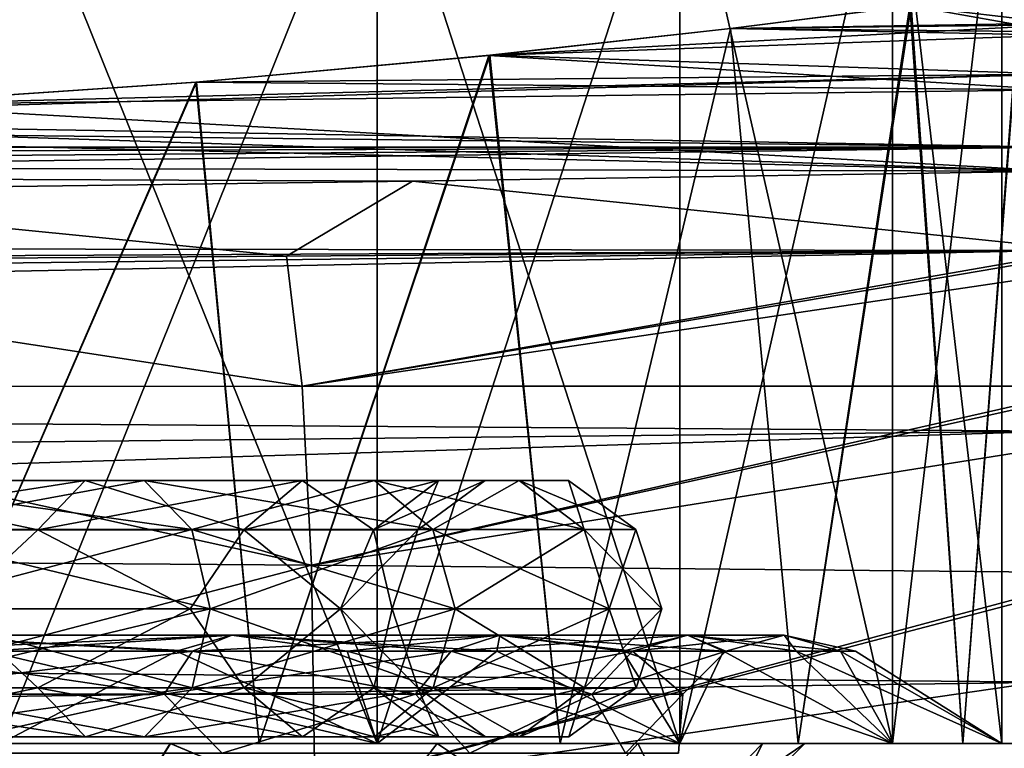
# Model space of a CAD drawing. Header units: metres. Extents: x -90 to 90, y -173 to 74.
# Tile 501 of 564: x 65.34 to 71.18, y 9.47 to 13.8. Entities that reach past the tile are written whole.
import ezdxf

# ---------------------------------------------------------------- set-up
doc = ezdxf.new("R2010")
doc.units = ezdxf.units.M
doc.layers.add('solid_509418_01', color=7, linetype='CONTINUOUS')

msp = doc.modelspace()

# ---------------------------------------------------------------- linework, layer by layer
at = {"layer": 'solid_509418_01'}
for points in [[(65.228134, 9.5, -9.96138), (65.228134, 15.053997, -9.96138), (67.460129, 15.053997, -8.420746)], [(67.460129, 9.5, -8.420746), (65.228134, 9.5, -9.96138), (67.460129, 15.053997, -8.420746)], [(67.460129, 9.5, 8.420746), (67.460129, 15.053997, 8.420746), (65.228134, 15.053997, 9.96138)], [(65.228134, 9.5, 9.96138), (67.460129, 9.5, 8.420746), (65.228134, 15.053997, 9.96138)], [(67.460129, 9.5, -8.420746), (67.460129, 15.053997, -8.420746), (69.258568, 15.053997, -6.390728)], [(69.258568, 9.5, -6.390728), (67.460129, 9.5, -8.420746), (69.258568, 15.053997, -6.390728)], [(69.258568, 9.5, 6.390728), (69.258568, 15.053997, 6.390728), (67.460129, 15.053997, 8.420746)], [(67.460129, 9.5, 8.420746), (69.258568, 9.5, 6.390728), (67.460129, 15.053997, 8.420746)], [(69.258568, 9.5, -6.390728), (69.258568, 15.053997, -6.390728), (70.518936, 15.053997, -3.989305)], [(70.518936, 9.5, -3.989305), (69.258568, 9.5, -6.390728), (70.518936, 15.053997, -3.989305)], [(70.518936, 9.5, 3.989305), (70.518936, 15.053997, 3.989305), (69.258568, 15.053997, 6.390728)], [(69.258568, 9.5, 6.390728), (70.518936, 9.5, 3.989305), (69.258568, 15.053997, 6.390728)], [(70.518936, 9.5, -3.989305), (70.518936, 15.053997, -3.989305), (71.167976, 15.053997, -1.356038)], [(71.167976, 9.5, -1.356038), (70.518936, 9.5, -3.989305), (71.167976, 15.053997, -1.356038)], [(71.167976, 9.5, 1.356038), (71.167976, 15.053997, 1.356038), (70.518936, 15.053997, 3.989305)], [(70.518936, 9.5, 3.989305), (71.167976, 9.5, 1.356038), (70.518936, 15.053997, 3.989305)], [(71.167976, 9.5, -1.356038), (71.167976, 15.053997, -1.356038), (71.167976, 15.053997, 1.356038)], [(71.167976, 9.5, 1.356038), (71.167976, 9.5, -1.356038), (71.167976, 15.053997, 1.356038)], [(71.5, 13.776727, 5.972762), (71.278397, 13.968445, 2.246738), (70.622322, 13.878556, 4.406392)], [(70.936874, 9.5, 3.552508), (70.622322, 13.878556, 4.406392), (71.278397, 13.968445, 2.246738)], [(70.936874, 9.5, -3.552508), (71.280769, 13.96878, -2.234778), (70.62986, 13.879559, -4.388179)], [(70.936874, 9.5, -3.552508), (71.436371, 9.5, -1.201648), (71.280769, 13.96878, -2.234778)], [(71.436371, 9.5, 1.201648), (70.936874, 9.5, 3.552508), (71.278397, 13.968445, 2.246738)], [(70.62986, 13.879559, -4.388179), (71.5, 13.93114, -3.31856), (71.5, 13.724487, -6.633717)], [(69.558434, 13.744051, -6.394243), (70.62986, 13.879559, -4.388179), (71.5, 13.724487, -6.633717)], [(69.959633, 9.5, -5.748336), (70.62986, 13.879559, -4.388179), (69.558434, 13.744051, -6.394243)], [(71.5, 13.776727, 5.972762), (70.622322, 13.878556, 4.406392), (69.558678, 13.744081, 6.393878)], [(69.959633, 9.5, 5.748336), (69.558678, 13.744081, 6.393878), (70.622322, 13.878556, 4.406392)], [(69.959633, 9.5, -5.748336), (70.936874, 9.5, -3.552508), (70.62986, 13.879559, -4.388179)], [(70.936874, 9.5, 3.552508), (69.959633, 9.5, 5.748336), (70.622322, 13.878556, 4.406392)], [(68.124504, 13.584908, -8.138944), (69.558434, 13.744051, -6.394243), (71.5, 13.70417, -6.87352)], [(68.54718, 9.5, -7.69325), (69.558434, 13.744051, -6.394243), (68.124504, 13.584908, -8.138944)], [(71.5, 13.766075, 6.113373), (69.558678, 13.744081, 6.393878), (68.12925, 13.585392, 8.134209)], [(71.5, 13.472642, 9.170557), (71.5, 13.766075, 6.113373), (68.12925, 13.585392, 8.134209)], [(68.54718, 9.5, 7.69325), (68.12925, 13.585392, 8.134209), (69.558678, 13.744081, 6.393878)], [(69.959633, 9.5, 5.748336), (68.54718, 9.5, 7.69325), (69.558678, 13.744081, 6.393878)], [(68.54718, 9.5, -7.69325), (69.959633, 9.5, -5.748336), (69.558434, 13.744051, -6.394243)], [(69.558434, 13.744051, -6.394243), (71.5, 13.724487, -6.633717), (71.5, 13.70417, -6.87352)], [(71.5, 13.766075, 6.113373), (71.5, 13.776727, 5.972762), (69.558678, 13.744081, 6.393878)], [(68.124504, 13.584908, -8.138944), (71.5, 13.70417, -6.87352), (71.5, 13.3797, -9.943002)], [(66.383835, 13.426087, -9.565388), (68.124504, 13.584908, -8.138944), (71.5, 13.3797, -9.943002)], [(66.761055, 9.5, -9.302245), (68.124504, 13.584908, -8.138944), (66.383835, 13.426087, -9.565388)], [(71.5, 13.472642, 9.170557), (68.12925, 13.585392, 8.134209), (66.388145, 13.426435, 9.562509)], [(66.761055, 9.5, 9.302245), (66.388145, 13.426435, 9.562509), (68.12925, 13.585392, 8.134209)], [(68.54718, 9.5, 7.69325), (66.761055, 9.5, 9.302245), (68.12925, 13.585392, 8.134209)], [(66.761055, 9.5, -9.302245), (68.54718, 9.5, -7.69325), (68.124504, 13.584908, -8.138944)], [(71.5, 13.472642, 9.170557), (64.400879, 13.291347, 10.624608), (62.242126, 13.200866, 11.279311)], [(71.5, 13.040526, 12.352942), (71.5, 13.472642, 9.170557), (62.242126, 13.200866, 11.279311)], [(71.5, 13.472642, 9.170557), (66.388145, 13.426435, 9.562509), (64.400879, 13.291347, 10.624608)], [(64.397156, 13.291141, -10.626148), (66.383835, 13.426087, -9.565388), (71.5, 13.3797, -9.943002)], [(64.679092, 9.5, -10.504893), (66.383835, 13.426087, -9.565388), (64.397156, 13.291141, -10.626148)], [(64.679092, 9.5, 10.504893), (64.400879, 13.291347, 10.624608), (66.388145, 13.426435, 9.562509)], [(66.761055, 9.5, 9.302245), (64.679092, 9.5, 10.504893), (66.388145, 13.426435, 9.562509)], [(64.679092, 9.5, -10.504893), (66.761055, 9.5, -9.302245), (66.383835, 13.426087, -9.565388)], [(64.397156, 13.291141, -10.626148), (71.5, 13.3797, -9.943002), (71.5, 12.898079, -13.232278)], [(62.239159, 13.200782, -11.279902), (64.397156, 13.291141, -10.626148), (71.5, 12.898079, -13.232278)], [(28.332397, 13.040526, 12.352942), (71.5, 13.040526, 12.352942), (60, 13.169123, 11.5)], [(71.5, 12.898079, -13.232278), (28.372757, 13.006383, -12.569467), (60, 13.169123, -11.5)], [(71.5, 13.040526, 12.352942), (62.242126, 13.200866, 11.279311), (60, 13.169123, 11.5)], [(62.239159, 13.200782, -11.279902), (71.5, 12.898079, -13.232278), (60, 13.169123, -11.5)], [(28.696659, 12.895651, 13.116816), (71.5, 13.040526, 12.352942), (28.332397, 13.040526, 12.352942)], [(28.696659, 12.895651, 13.116816), (29.143702, 12.708432, 13.846309), (71.5, 13.040526, 12.352942)], [(29.143702, 12.708432, 13.846309), (29.666065, 12.483955, 14.539941), (71.5, 13.040526, 12.352942)], [(71.5, 12.426649, 14.696774), (71.5, 13.040526, 12.352942), (29.666065, 12.483955, 14.539941)], [(67.6716, 12.837234, -13.590087), (63.068329, 12.775712, -13.942282), (28.372757, 13.006383, -12.569467)], [(71.5, 12.898079, -13.232278), (67.6716, 12.837234, -13.590087), (28.372757, 13.006383, -12.569467)], [(71.648315, 12.428696, -15.057691), (67.6716, 12.837234, -13.590087), (71.5, 12.898079, -13.232278)], [(66.92363, 12.392903, -15.332875), (63.068329, 12.775712, -13.942282), (67.6716, 12.837234, -13.590087)], [(66.92363, 12.392903, -15.332875), (67.6716, 12.837234, -13.590087), (71.648315, 12.428696, -15.057691)], [(66.92363, 12.392903, -15.332875), (62.197346, 12.361452, -15.557413), (63.068329, 12.775712, -13.942282)], [(71.5, 12.426649, 14.696774), (29.666065, 12.483955, 14.539941), (30.238186, 12.226862, 15.197349)], [(71.5, 12.426649, 14.696774), (30.238186, 12.226862, 15.197349), (30.840912, 11.941573, 15.818295)], [(71.5, 12.426649, 14.696774), (30.840912, 11.941573, 15.818295), (31.463343, 11.631986, 16.403299)], [(71.5, 11.353176, 16.871574), (71.5, 12.426649, 14.696774), (31.463343, 11.631986, 16.403299)], [(67.014969, 11.620643, -17.049082), (62.197346, 12.361452, -15.557413), (66.92363, 12.392903, -15.332875)], [(67.014969, 11.620643, -17.049082), (66.92363, 12.392903, -15.332875), (71.648315, 12.428696, -15.057691)], [(67.014969, 11.620643, -17.049082), (71.648315, 12.428696, -15.057691), (71.652351, 12.409105, -15.113127)], [(67.014969, 11.620643, -17.049082), (71.652351, 12.409105, -15.113127), (71.670944, 12.312451, -15.373932)], [(67.014969, 11.620643, -17.049082), (62.268135, 11.617388, -17.219872), (62.197346, 12.361452, -15.557413)], [(67.014969, 11.620643, -17.049082), (71.670944, 12.312451, -15.373932), (71.762421, 11.621252, -16.839811)], [(71.5, 11.353176, 16.871574), (31.463343, 11.631986, 16.403299), (32.718678, 10.949238, 17.474874)], [(67.07151, 10.557739, -18.603796), (62.268135, 11.617388, -17.219872), (67.014969, 11.620643, -17.049082)], [(67.07151, 10.557739, -18.603796), (62.31218, 10.591536, -18.725889), (62.268135, 11.617388, -17.219872)], [(67.07151, 10.557739, -18.603796), (67.014969, 11.620643, -17.049082), (71.762421, 11.621252, -16.839811)], [(67.07151, 10.557739, -18.603796), (71.762421, 11.621252, -16.839811), (71.764786, 11.596416, -16.883598)], [(67.07151, 10.557739, -18.603796), (71.764786, 11.596416, -16.883598), (71.788918, 11.309551, -17.358725)], [(71.5, 11.353176, 16.871574), (32.718678, 10.949238, 17.474874), (33.952591, 10.186291, 18.435163)], [(71.5, 9.864332, 18.78611), (71.5, 11.353176, 16.871574), (33.952591, 10.186291, 18.435163)], [(67.07151, 10.557739, -18.603796), (71.788918, 11.309551, -17.358725), (71.832619, 10.51236, -18.454235)], [(64.050919, 11.060534, -7.016391), (63.850952, 10.769008, -6.670042), (65.446068, 10.769008, -5.446066)], [(65.728859, 11.060534, 5.728859), (65.446068, 10.769008, 5.446066), (63.850952, 10.769008, 6.670042)], [(64.050919, 11.060534, 7.016391), (65.728859, 11.060534, 5.728859), (63.850952, 10.769008, 6.670042)], [(64.29837, 11.061001, -7.444991), (64.050919, 11.060534, -7.016391), (65.728859, 11.060534, -5.728859)], [(66.078812, 11.061001, 6.07881), (65.728859, 11.060534, 5.728859), (64.050919, 11.060534, 7.016391)], [(64.29837, 11.061001, 7.444991), (66.078812, 11.061001, 6.07881), (64.050919, 11.060534, 7.016391)], [(65.728859, 11.060534, -5.728859), (64.050919, 11.060534, -7.016391), (65.446068, 10.769008, -5.446066)], [(66.078812, 11.061001, -6.07881), (64.29837, 11.061001, -7.444991), (65.728859, 11.060534, -5.728859)], [(64.498604, 10.770228, -7.791816), (64.29837, 11.061001, -7.444991), (66.078812, 11.061001, -6.07881)], [(66.361992, 10.770228, 6.361991), (66.078812, 11.061001, 6.07881), (64.29837, 11.061001, 7.444991)], [(64.498604, 10.770228, 7.791816), (66.361992, 10.770228, 6.361991), (64.29837, 11.061001, 7.444991)], [(66.361992, 10.770228, -6.361991), (64.498604, 10.770228, -7.791816), (66.078812, 11.061001, -6.07881)], [(65.728859, 11.060534, -5.728859), (65.446068, 10.769008, -5.446066), (66.670044, 10.769008, -3.85095)], [(67.016388, 11.060534, 4.050915), (66.670044, 10.769008, 3.85095), (65.446068, 10.769008, 5.446066)], [(65.728859, 11.060534, 5.728859), (67.016388, 11.060534, 4.050915), (65.446068, 10.769008, 5.446066)], [(66.078812, 11.061001, -6.07881), (65.728859, 11.060534, -5.728859), (67.016388, 11.060534, -4.050915)], [(67.444992, 11.061001, 4.298368), (67.016388, 11.060534, 4.050915), (65.728859, 11.060534, 5.728859)], [(66.078812, 11.061001, 6.07881), (67.444992, 11.061001, 4.298368), (65.728859, 11.060534, 5.728859)], [(67.016388, 11.060534, -4.050915), (65.728859, 11.060534, -5.728859), (66.670044, 10.769008, -3.85095)], [(67.444992, 11.061001, -4.298368), (66.078812, 11.061001, -6.07881), (67.016388, 11.060534, -4.050915)], [(66.361992, 10.770228, -6.361991), (66.078812, 11.061001, -6.07881), (67.444992, 11.061001, -4.298368)], [(67.791817, 10.770228, 4.498607), (67.444992, 11.061001, 4.298368), (66.078812, 11.061001, 6.07881)], [(66.361992, 10.770228, 6.361991), (67.791817, 10.770228, 4.498607), (66.078812, 11.061001, 6.07881)], [(67.791817, 10.770228, -4.498607), (66.361992, 10.770228, -6.361991), (67.444992, 11.061001, -4.298368)], [(67.016388, 11.060534, -4.050915), (66.670044, 10.769008, -3.85095), (67.439468, 10.769008, -1.993399)], [(67.825768, 11.060534, 2.096908), (67.439468, 10.769008, 1.993399), (66.670044, 10.769008, 3.85095)], [(67.016388, 11.060534, 4.050915), (67.825768, 11.060534, 2.096908), (66.670044, 10.769008, 3.85095)], [(67.444992, 11.061001, -4.298368), (67.016388, 11.060534, -4.050915), (67.825768, 11.060534, -2.096908)], [(68.30381, 11.061001, 2.224999), (67.825768, 11.060534, 2.096908), (67.016388, 11.060534, 4.050915)], [(67.444992, 11.061001, 4.298368), (68.30381, 11.061001, 2.224999), (67.016388, 11.060534, 4.050915)], [(67.825768, 11.060534, -2.096908), (67.016388, 11.060534, -4.050915), (67.439468, 10.769008, -1.993399)], [(67.825768, 11.060534, -2.096908), (67.439468, 10.769008, -1.993399), (67.701904, 10.769008)], [(67.439468, 10.769008, 1.993399), (68.10183, 11.060534), (67.701904, 10.769008)], [(67.825768, 11.060534, 2.096908), (68.10183, 11.060534), (67.439468, 10.769008, 1.993399)], [(68.30381, 11.061001, -2.224999), (67.444992, 11.061001, -4.298368), (67.825768, 11.060534, -2.096908)], [(67.791817, 10.770228, -4.498607), (67.444992, 11.061001, -4.298368), (68.30381, 11.061001, -2.224999)], [(68.690643, 10.770228, 2.32865), (68.30381, 11.061001, 2.224999), (67.444992, 11.061001, 4.298368)], [(67.791817, 10.770228, 4.498607), (68.690643, 10.770228, 2.32865), (67.444992, 11.061001, 4.298368)], [(67.825768, 11.060534, -2.096908), (67.701904, 10.769008), (68.10183, 11.060534)], [(68.690643, 10.770228, -2.32865), (67.791817, 10.770228, -4.498607), (68.30381, 11.061001, -2.224999)], [(68.30381, 11.061001, -2.224999), (67.825768, 11.060534, -2.096908), (68.10183, 11.060534)], [(67.825768, 11.060534, 2.096908), (68.596733, 11.061001), (68.10183, 11.060534)], [(68.30381, 11.061001, 2.224999), (68.596733, 11.061001), (67.825768, 11.060534, 2.096908)], [(68.30381, 11.061001, -2.224999), (68.10183, 11.060534), (68.596733, 11.061001)], [(68.690643, 10.770228, -2.32865), (68.30381, 11.061001, -2.224999), (68.596733, 11.061001)], [(68.30381, 11.061001, 2.224999), (68.997215, 10.770228), (68.596733, 11.061001)], [(68.690643, 10.770228, 2.32865), (68.997215, 10.770228), (68.30381, 11.061001, 2.224999)], [(68.690643, 10.770228, -2.32865), (68.596733, 11.061001), (68.997215, 10.770228)], [(65.446068, 10.769008, -5.446066), (63.850952, 10.769008, -6.670042), (64.944199, 10.3, -5.705909)], [(63.850952, 10.769008, 6.670042), (65.446068, 10.769008, 5.446066), (64.944199, 10.3, 5.705909)], [(66.361992, 10.770228, -6.361991), (64.574997, 10.3, -7.924132), (64.498604, 10.770228, -7.791816)], [(64.498604, 10.770228, 7.791816), (64.574997, 10.3, 7.924132), (66.470024, 10.3, 6.470027)], [(64.498604, 10.770228, 7.791816), (66.470024, 10.3, 6.470027), (66.361992, 10.770228, 6.361991)], [(66.361992, 10.770228, -6.361991), (66.470024, 10.3, -6.470027), (64.574997, 10.3, -7.924132)], [(65.446068, 10.769008, -5.446066), (64.944199, 10.3, -5.705909), (66.351463, 10.3, -4.081838)], [(65.446068, 10.769008, 5.446066), (66.351463, 10.3, 4.081838), (64.944199, 10.3, 5.705909)], [(66.670044, 10.769008, -3.85095), (65.446068, 10.769008, -5.446066), (66.351463, 10.3, -4.081838)], [(65.446068, 10.769008, 5.446066), (66.670044, 10.769008, 3.85095), (66.351463, 10.3, 4.081838)], [(66.670044, 10.769008, -3.85095), (66.351463, 10.3, -4.081838), (67.244171, 10.3, -2.127081)], [(66.670044, 10.769008, 3.85095), (67.244171, 10.3, 2.127081), (66.351463, 10.3, 4.081838)], [(67.791817, 10.770228, -4.498607), (66.470024, 10.3, -6.470027), (66.361992, 10.770228, -6.361991)], [(66.361992, 10.770228, 6.361991), (66.470024, 10.3, 6.470027), (67.924133, 10.3, 4.575)], [(66.361992, 10.770228, 6.361991), (67.924133, 10.3, 4.575), (67.791817, 10.770228, 4.498607)], [(67.791817, 10.770228, -4.498607), (67.924133, 10.3, -4.575), (66.470024, 10.3, -6.470027)], [(67.439468, 10.769008, -1.993399), (66.670044, 10.769008, -3.85095), (67.244171, 10.3, -2.127081)], [(66.670044, 10.769008, 3.85095), (67.439468, 10.769008, 1.993399), (67.244171, 10.3, 2.127081)], [(67.439468, 10.769008, -1.993399), (67.244171, 10.3, -2.127081), (67.550003, 10.3)], [(67.244171, 10.3, 2.127081), (67.701904, 10.769008), (67.550003, 10.3)], [(67.439468, 10.769008, 1.993399), (67.701904, 10.769008), (67.244171, 10.3, 2.127081)], [(67.701904, 10.769008), (67.439468, 10.769008, -1.993399), (67.550003, 10.3)], [(68.690643, 10.770228, -2.32865), (67.924133, 10.3, -4.575), (67.791817, 10.770228, -4.498607)], [(67.791817, 10.770228, 4.498607), (67.924133, 10.3, 4.575), (68.838219, 10.3, 2.368194)], [(67.791817, 10.770228, 4.498607), (68.838219, 10.3, 2.368194), (68.690643, 10.770228, 2.32865)], [(68.690643, 10.770228, -2.32865), (68.838219, 10.3, -2.368194), (67.924133, 10.3, -4.575)], [(68.690643, 10.770228, 2.32865), (69.150002, 10.3), (68.997215, 10.770228)], [(68.690643, 10.770228, 2.32865), (68.838219, 10.3, 2.368194), (69.150002, 10.3)], [(68.690643, 10.770228, -2.32865), (68.997215, 10.770228), (68.838219, 10.3, -2.368194)], [(68.997215, 10.770228), (69.150002, 10.3), (68.838219, 10.3, -2.368194)], [(62.328087, 9.316191, -20.028057), (62.31218, 10.591536, -18.725889), (67.07151, 10.557739, -18.603796)], [(67.091492, 9.237656, -19.948072), (62.328087, 9.316191, -20.028057), (67.07151, 10.557739, -18.603796)], [(67.091492, 9.237656, -19.948072), (67.07151, 10.557739, -18.603796), (71.832619, 10.51236, -18.454235)], [(67.091492, 9.237656, -19.948072), (71.832619, 10.51236, -18.454235), (71.833618, 10.485657, -18.486467)], [(67.091492, 9.237656, -19.948072), (71.833618, 10.485657, -18.486467), (71.849121, 9.930113, -19.105907)], [(64.944199, 10.3, -5.705909), (63.851395, 9.829772, -6.670809), (65.446693, 9.829772, -5.446692)], [(64.944199, 10.3, 5.705909), (65.446693, 9.829772, 5.446692), (63.851395, 9.829772, 6.670809)], [(64.499046, 9.830993, -7.792582), (64.574997, 10.3, -7.924132), (66.470024, 10.3, -6.470027)], [(66.362617, 9.830993, -6.362617), (64.499046, 9.830993, -7.792582), (66.470024, 10.3, -6.470027)], [(64.574997, 10.3, 7.924132), (64.499046, 9.830993, 7.792582), (66.362617, 9.830993, 6.362617)], [(66.470024, 10.3, 6.470027), (64.574997, 10.3, 7.924132), (66.362617, 9.830993, 6.362617)], [(66.351463, 10.3, -4.081838), (64.944199, 10.3, -5.705909), (65.446693, 9.829772, -5.446692)], [(64.944199, 10.3, 5.705909), (66.351463, 10.3, 4.081838), (65.446693, 9.829772, 5.446692)], [(66.351463, 10.3, -4.081838), (65.446693, 9.829772, -5.446692), (66.670807, 9.829772, -3.851393)], [(66.351463, 10.3, 4.081838), (66.670807, 9.829772, 3.851393), (65.446693, 9.829772, 5.446692)], [(67.244171, 10.3, -2.127081), (66.351463, 10.3, -4.081838), (66.670807, 9.829772, -3.851393)], [(66.351463, 10.3, 4.081838), (67.244171, 10.3, 2.127081), (66.670807, 9.829772, 3.851393)], [(66.362617, 9.830993, -6.362617), (66.470024, 10.3, -6.470027), (67.924133, 10.3, -4.575)], [(67.79258, 9.830993, -4.499049), (66.362617, 9.830993, -6.362617), (67.924133, 10.3, -4.575)], [(66.470024, 10.3, 6.470027), (66.362617, 9.830993, 6.362617), (67.79258, 9.830993, 4.499049)], [(67.924133, 10.3, 4.575), (66.470024, 10.3, 6.470027), (67.79258, 9.830993, 4.499049)], [(67.244171, 10.3, -2.127081), (66.670807, 9.829772, -3.851393), (67.440323, 9.829772, -1.993628)], [(67.244171, 10.3, 2.127081), (67.440323, 9.829772, 1.993628), (66.670807, 9.829772, 3.851393)], [(67.244171, 10.3, -2.127081), (67.440323, 9.829772, -1.993628), (67.702789, 9.829772)], [(67.244171, 10.3, -2.127081), (67.702789, 9.829772), (67.550003, 10.3)], [(67.244171, 10.3, 2.127081), (67.550003, 10.3), (67.440323, 9.829772, 1.993628)], [(67.440323, 9.829772, 1.993628), (67.550003, 10.3), (67.702789, 9.829772)], [(67.79258, 9.830993, -4.499049), (67.924133, 10.3, -4.575), (68.838219, 10.3, -2.368194)], [(68.691498, 9.830993, -2.328879), (67.79258, 9.830993, -4.499049), (68.838219, 10.3, -2.368194)], [(67.924133, 10.3, 4.575), (67.79258, 9.830993, 4.499049), (68.691498, 9.830993, 2.328879)], [(68.838219, 10.3, 2.368194), (67.924133, 10.3, 4.575), (68.691498, 9.830993, 2.328879)], [(68.691498, 9.830993, -2.328879), (68.838219, 10.3, -2.368194), (69.150002, 10.3)], [(68.9981, 9.830993), (68.691498, 9.830993, -2.328879), (69.150002, 10.3)], [(68.838219, 10.3, 2.368194), (68.691498, 9.830993, 2.328879), (68.9981, 9.830993)], [(68.838219, 10.3, 2.368194), (68.9981, 9.830993), (69.150002, 10.3)], [(71.5, 9.864332, 18.78611), (33.952591, 10.186291, 18.435163), (35.100643, 9.368428, 19.276245)], [(64.461197, 10.0483, -8.500097), (64.623993, 10.142265, -8.810287), (66.598068, 10.142265, -7.447682)], [(66.365768, 10.0483, -7.185466), (64.461197, 10.0483, -8.500097), (66.598068, 10.142265, -7.447682)], [(64.461197, 10.0483, 8.500097), (66.365768, 10.0483, 7.185466), (64.623993, 10.142265, 8.810287)], [(64.623993, 10.142265, -8.810287), (65.150002, 10.048483, -8.920062), (66.270241, 10.048483, -8.171539)], [(66.598068, 10.142265, -7.447682), (64.623993, 10.142265, -8.810287), (66.270241, 10.048483, -8.171539)], [(64.623993, 10.142265, 8.810287), (66.598068, 10.142265, 7.447682), (65.150002, 10.048483, 8.920062)], [(66.365768, 10.0483, 7.185466), (66.598068, 10.142265, 7.447682), (64.623993, 10.142265, 8.810287)], [(66.598068, 10.142265, 7.447682), (66.270241, 10.048483, 8.171539), (65.150002, 10.048483, 8.920062)], [(66.598068, 10.142265, -7.447682), (66.270241, 10.048483, -8.171539), (67.283203, 10.048483, -7.2832)], [(66.598068, 10.142265, 7.447682), (67.283203, 10.048483, 7.2832), (66.270241, 10.048483, 8.171539)], [(66.365768, 10.0483, -7.185466), (66.598068, 10.142265, -7.447682), (68.18869, 10.142265, -5.652244)], [(67.900383, 10.0483, -5.453241), (66.365768, 10.0483, -7.185466), (68.18869, 10.142265, -5.652244)], [(66.365768, 10.0483, 7.185466), (67.900383, 10.0483, 5.453241), (66.598068, 10.142265, 7.447682)], [(66.598068, 10.142265, -7.447682), (67.283203, 10.048483, -7.2832), (68.171539, 10.048483, -6.270243)], [(68.18869, 10.142265, -5.652244), (66.598068, 10.142265, -7.447682), (68.171539, 10.048483, -6.270243)], [(66.598068, 10.142265, 7.447682), (68.18869, 10.142265, 5.652244), (67.283203, 10.048483, 7.2832)], [(67.900383, 10.0483, 5.453241), (68.18869, 10.142265, 5.652244), (66.598068, 10.142265, 7.447682)], [(68.18869, 10.142265, 5.652244), (68.171539, 10.048483, 6.270243), (67.283203, 10.048483, 7.2832)], [(67.900383, 10.0483, -5.453241), (68.18869, 10.142265, -5.652244), (69.303413, 10.142265, -3.528319)], [(68.975861, 10.0483, -3.404094), (67.900383, 10.0483, -5.453241), (69.303413, 10.142265, -3.528319)], [(67.900383, 10.0483, 5.453241), (68.975861, 10.0483, 3.404094), (68.18869, 10.142265, 5.652244)], [(68.18869, 10.142265, -5.652244), (68.171539, 10.048483, -6.270243), (68.920059, 10.048483, -5.15)], [(68.18869, 10.142265, 5.652244), (68.920059, 10.048483, 5.15), (68.171539, 10.048483, 6.270243)], [(68.18869, 10.142265, -5.652244), (68.920059, 10.048483, -5.15), (69.515961, 10.048483, -3.941639)], [(69.303413, 10.142265, -3.528319), (68.18869, 10.142265, -5.652244), (69.515961, 10.048483, -3.941639)], [(68.18869, 10.142265, 5.652244), (69.303413, 10.142265, 3.528319), (68.920059, 10.048483, 5.15)], [(68.975861, 10.0483, 3.404094), (69.303413, 10.142265, 3.528319), (68.18869, 10.142265, 5.652244)], [(69.303413, 10.142265, 3.528319), (69.515961, 10.048483, 3.941639), (68.920059, 10.048483, 5.15)], [(68.975861, 10.0483, -3.404094), (69.303413, 10.142265, -3.528319), (69.877457, 10.142265, -1.19934)], [(69.529694, 10.0483, -1.157114), (68.975861, 10.0483, -3.404094), (69.877457, 10.142265, -1.19934)], [(68.975861, 10.0483, 3.404094), (69.529694, 10.0483, 1.157114), (69.303413, 10.142265, 3.528319)], [(69.303413, 10.142265, -3.528319), (69.515961, 10.048483, -3.941639), (69.949036, 10.048483, -2.665836)], [(69.303413, 10.142265, -3.528319), (69.949036, 10.048483, -2.665836), (70.211884, 10.048483, -1.34442)], [(69.877457, 10.142265, -1.19934), (69.303413, 10.142265, -3.528319), (70.211884, 10.048483, -1.34442)], [(69.303413, 10.142265, 3.528319), (69.949036, 10.048483, 2.665836), (69.515961, 10.048483, 3.941639)], [(69.303413, 10.142265, 3.528319), (69.877457, 10.142265, 1.19934), (69.949036, 10.048483, 2.665836)], [(69.529694, 10.0483, 1.157114), (69.877457, 10.142265, 1.19934), (69.303413, 10.142265, 3.528319)], [(69.529694, 10.0483, -1.157114), (69.877457, 10.142265, -1.19934), (69.877457, 10.142265, 1.19934)], [(69.529694, 10.0483, 1.157114), (69.529694, 10.0483, -1.157114), (69.877457, 10.142265, 1.19934)], [(69.877457, 10.142265, -1.19934), (70.211884, 10.048483, -1.34442), (70.300003, 10.048483)], [(69.877457, 10.142265, 1.19934), (70.300003, 10.048483), (70.211884, 10.048483, 1.34442)], [(69.877457, 10.142265, 1.19934), (69.877457, 10.142265, -1.19934), (70.300003, 10.048483)], [(69.877457, 10.142265, 1.19934), (70.211884, 10.048483, 1.34442), (69.949036, 10.048483, 2.665836)], [(64.342102, 9.79163, -8.273184), (64.461197, 10.0483, -8.500097), (66.365768, 10.0483, -7.185466)], [(66.195831, 9.79163, -6.993647), (64.342102, 9.79163, -8.273184), (66.365768, 10.0483, -7.185466)], [(64.342102, 9.79163, 8.273184), (66.195831, 9.79163, 6.993647), (64.461197, 10.0483, 8.500097)], [(66.195831, 9.79163, 6.993647), (66.365768, 10.0483, 7.185466), (64.461197, 10.0483, 8.500097)], [(65.150002, 10.048483, -8.920062), (65.228134, 9.5, -9.96138), (67.460129, 9.5, -8.420746)], [(66.270241, 10.048483, -8.171539), (65.150002, 10.048483, -8.920062), (67.460129, 9.5, -8.420746)], [(65.150002, 10.048483, 8.920062), (66.270241, 10.048483, 8.171539), (65.228134, 9.5, 9.96138)], [(66.270241, 10.048483, 8.171539), (67.460129, 9.5, 8.420746), (65.228134, 9.5, 9.96138)], [(66.195831, 9.79163, -6.993647), (66.365768, 10.0483, -7.185466), (67.900383, 10.0483, -5.453241)], [(67.689484, 9.79163, -5.307665), (66.195831, 9.79163, -6.993647), (67.900383, 10.0483, -5.453241)], [(66.195831, 9.79163, 6.993647), (67.689484, 9.79163, 5.307665), (66.365768, 10.0483, 7.185466)], [(67.283203, 10.048483, -7.2832), (66.270241, 10.048483, -8.171539), (67.460129, 9.5, -8.420746)], [(66.270241, 10.048483, 8.171539), (67.283203, 10.048483, 7.2832), (67.460129, 9.5, 8.420746)], [(67.689484, 9.79163, 5.307665), (67.900383, 10.0483, 5.453241), (66.365768, 10.0483, 7.185466)], [(67.283203, 10.048483, -7.2832), (67.460129, 9.5, -8.420746), (69.258568, 9.5, -6.390728)], [(68.171539, 10.048483, -6.270243), (67.283203, 10.048483, -7.2832), (69.258568, 9.5, -6.390728)], [(67.283203, 10.048483, 7.2832), (68.171539, 10.048483, 6.270243), (67.460129, 9.5, 8.420746)], [(68.171539, 10.048483, 6.270243), (69.258568, 9.5, 6.390728), (67.460129, 9.5, 8.420746)], [(67.689484, 9.79163, -5.307665), (67.900383, 10.0483, -5.453241), (68.975861, 10.0483, -3.404094)], [(68.736244, 9.79163, -3.313221), (67.689484, 9.79163, -5.307665), (68.975861, 10.0483, -3.404094)], [(67.689484, 9.79163, 5.307665), (68.736244, 9.79163, 3.313221), (67.900383, 10.0483, 5.453241)], [(68.736244, 9.79163, 3.313221), (68.975861, 10.0483, 3.404094), (67.900383, 10.0483, 5.453241)], [(68.920059, 10.048483, -5.15), (68.171539, 10.048483, -6.270243), (69.258568, 9.5, -6.390728)], [(68.171539, 10.048483, 6.270243), (68.920059, 10.048483, 5.15), (69.258568, 9.5, 6.390728)], [(68.736244, 9.79163, -3.313221), (68.975861, 10.0483, -3.404094), (69.529694, 10.0483, -1.157114)], [(69.275291, 9.79163, -1.126224), (68.736244, 9.79163, -3.313221), (69.529694, 10.0483, -1.157114)], [(68.736244, 9.79163, 3.313221), (69.275291, 9.79163, 1.126224), (68.975861, 10.0483, 3.404094)], [(68.920059, 10.048483, -5.15), (69.258568, 9.5, -6.390728), (70.518936, 9.5, -3.989305)], [(69.515961, 10.048483, -3.941639), (68.920059, 10.048483, -5.15), (70.518936, 9.5, -3.989305)], [(68.920059, 10.048483, 5.15), (69.515961, 10.048483, 3.941639), (69.258568, 9.5, 6.390728)], [(69.275291, 9.79163, 1.126224), (69.529694, 10.0483, 1.157114), (68.975861, 10.0483, 3.404094)], [(69.515961, 10.048483, 3.941639), (70.518936, 9.5, 3.989305), (69.258568, 9.5, 6.390728)], [(69.275291, 9.79163, -1.126224), (69.529694, 10.0483, -1.157114), (69.529694, 10.0483, 1.157114)], [(69.275291, 9.79163, 1.126224), (69.275291, 9.79163, -1.126224), (69.529694, 10.0483, 1.157114)], [(69.949036, 10.048483, -2.665836), (69.515961, 10.048483, -3.941639), (70.518936, 9.5, -3.989305)], [(69.515961, 10.048483, 3.941639), (69.949036, 10.048483, 2.665836), (70.518936, 9.5, 3.989305)], [(69.949036, 10.048483, -2.665836), (70.518936, 9.5, -3.989305), (71.167976, 9.5, -1.356038)], [(70.211884, 10.048483, -1.34442), (69.949036, 10.048483, -2.665836), (71.167976, 9.5, -1.356038)], [(69.949036, 10.048483, 2.665836), (70.211884, 10.048483, 1.34442), (70.518936, 9.5, 3.989305)], [(70.300003, 10.048483), (70.211884, 10.048483, -1.34442), (71.167976, 9.5, -1.356038)], [(70.211884, 10.048483, 1.34442), (71.167976, 9.5, 1.356038), (70.518936, 9.5, 3.989305)], [(70.211884, 10.048483, 1.34442), (70.300003, 10.048483), (71.167976, 9.5, 1.356038)], [(70.300003, 10.048483), (71.167976, 9.5, -1.356038), (71.167976, 9.5, 1.356038)], [(67.091492, 9.237656, -19.948072), (71.849121, 9.930113, -19.105907), (71.856705, 9.136932, -19.850134)], [(71.5, 8.020932, 20.362175), (71.5, 9.864332, 18.78611), (35.100643, 9.368428, 19.276245)], [(63.851395, 9.829772, -6.670809), (64.051636, 9.539, -7.017633), (65.729874, 9.539, -5.729873)], [(65.446693, 9.829772, -5.446692), (63.851395, 9.829772, -6.670809), (65.729874, 9.539, -5.729873)], [(63.851395, 9.829772, 6.670809), (65.446693, 9.829772, 5.446692), (64.051636, 9.539, 7.017633)], [(65.446693, 9.829772, 5.446692), (65.729874, 9.539, 5.729873), (64.051636, 9.539, 7.017633)], [(64.299088, 9.539466, -7.446233), (64.499046, 9.830993, -7.792582), (66.362617, 9.830993, -6.362617)], [(66.079826, 9.539466, -6.079824), (64.299088, 9.539466, -7.446233), (66.362617, 9.830993, -6.362617)], [(64.299088, 9.539466, 7.446233), (66.079826, 9.539466, 6.079824), (64.499046, 9.830993, 7.792582)], [(66.079826, 9.539466, 6.079824), (66.362617, 9.830993, 6.362617), (64.499046, 9.830993, 7.792582)], [(65.446693, 9.829772, -5.446692), (65.729874, 9.539, -5.729873), (67.017632, 9.539, -4.051632)], [(66.670807, 9.829772, -3.851393), (65.446693, 9.829772, -5.446692), (67.017632, 9.539, -4.051632)], [(65.446693, 9.829772, 5.446692), (66.670807, 9.829772, 3.851393), (65.729874, 9.539, 5.729873)], [(66.670807, 9.829772, 3.851393), (67.017632, 9.539, 4.051632), (65.729874, 9.539, 5.729873)], [(66.079826, 9.539466, -6.079824), (66.362617, 9.830993, -6.362617), (67.79258, 9.830993, -4.499049)], [(67.446236, 9.539466, -4.299085), (66.079826, 9.539466, -6.079824), (67.79258, 9.830993, -4.499049)], [(66.079826, 9.539466, 6.079824), (67.446236, 9.539466, 4.299085), (66.362617, 9.830993, 6.362617)], [(67.446236, 9.539466, 4.299085), (67.79258, 9.830993, 4.499049), (66.362617, 9.830993, 6.362617)], [(66.670807, 9.829772, -3.851393), (67.017632, 9.539, -4.051632), (67.827156, 9.539, -2.097279)], [(67.440323, 9.829772, -1.993628), (66.670807, 9.829772, -3.851393), (67.827156, 9.539, -2.097279)], [(66.670807, 9.829772, 3.851393), (67.440323, 9.829772, 1.993628), (67.017632, 9.539, 4.051632)], [(67.440323, 9.829772, 1.993628), (67.827156, 9.539, 2.097279), (67.017632, 9.539, 4.051632)], [(67.440323, 9.829772, -1.993628), (67.827156, 9.539, -2.097279), (68.103264, 9.539)], [(67.440323, 9.829772, -1.993628), (68.103264, 9.539), (67.702789, 9.829772)], [(67.440323, 9.829772, 1.993628), (67.702789, 9.829772), (67.827156, 9.539, 2.097279)], [(67.446236, 9.539466, -4.299085), (67.79258, 9.830993, -4.499049), (68.691498, 9.830993, -2.328879)], [(68.305191, 9.539466, -2.22537), (67.446236, 9.539466, -4.299085), (68.691498, 9.830993, -2.328879)], [(67.446236, 9.539466, 4.299085), (68.305191, 9.539466, 2.22537), (67.79258, 9.830993, 4.499049)], [(67.827156, 9.539, 2.097279), (67.702789, 9.829772), (68.103264, 9.539)], [(68.305191, 9.539466, 2.22537), (68.691498, 9.830993, 2.328879), (67.79258, 9.830993, 4.499049)], [(68.305191, 9.539466, -2.22537), (68.691498, 9.830993, -2.328879), (68.9981, 9.830993)], [(68.305191, 9.539466, -2.22537), (68.9981, 9.830993), (68.598167, 9.539466)], [(68.305191, 9.539466, 2.22537), (68.598167, 9.539466), (68.691498, 9.830993, 2.328879)], [(68.691498, 9.830993, 2.328879), (68.598167, 9.539466), (68.9981, 9.830993)], [(64.625, 9.442265, -8.010735), (64.342102, 9.79163, -8.273184), (66.195831, 9.79163, -6.993647)], [(64.625, 9.442265, 8.010735), (66.195831, 9.79163, 6.993647), (64.342102, 9.79163, 8.273184)], [(66.540741, 9.442265, -6.540738), (64.625, 9.442265, -8.010735), (66.195831, 9.79163, -6.993647)], [(64.625, 9.442265, 8.010735), (66.540741, 9.442265, 6.540738), (66.195831, 9.79163, 6.993647)], [(66.540741, 9.442265, -6.540738), (66.195831, 9.79163, -6.993647), (67.689484, 9.79163, -5.307665)], [(66.540741, 9.442265, 6.540738), (67.689484, 9.79163, 5.307665), (66.195831, 9.79163, 6.993647)], [(68.010735, 9.442265, -4.625), (66.540741, 9.442265, -6.540738), (67.689484, 9.79163, -5.307665)], [(66.540741, 9.442265, 6.540738), (68.010735, 9.442265, 4.625), (67.689484, 9.79163, 5.307665)], [(68.010735, 9.442265, -4.625), (67.689484, 9.79163, -5.307665), (68.736244, 9.79163, -3.313221)], [(68.010735, 9.442265, 4.625), (68.736244, 9.79163, 3.313221), (67.689484, 9.79163, 5.307665)], [(68.934814, 9.442265, -2.394076), (68.010735, 9.442265, -4.625), (68.736244, 9.79163, -3.313221)], [(68.010735, 9.442265, 4.625), (68.934814, 9.442265, 2.394076), (68.736244, 9.79163, 3.313221)], [(68.934814, 9.442265, -2.394076), (68.736244, 9.79163, -3.313221), (69.275291, 9.79163, -1.126224)], [(68.934814, 9.442265, 2.394076), (69.275291, 9.79163, 1.126224), (68.736244, 9.79163, 3.313221)], [(69.25, 9.442265), (68.934814, 9.442265, -2.394076), (69.275291, 9.79163, -1.126224)], [(68.934814, 9.442265, 2.394076), (69.25, 9.442265), (69.275291, 9.79163, 1.126224)], [(69.25, 9.442265), (69.275291, 9.79163, -1.126224), (69.275291, 9.79163, 1.126224)], [(64.051636, 9.539, -7.017633), (64.299088, 9.539466, -7.446233), (66.079826, 9.539466, -6.079824)], [(65.729874, 9.539, -5.729873), (64.051636, 9.539, -7.017633), (66.079826, 9.539466, -6.079824)], [(64.051636, 9.539, 7.017633), (65.729874, 9.539, 5.729873), (64.299088, 9.539466, 7.446233)], [(65.729874, 9.539, 5.729873), (66.079826, 9.539466, 6.079824), (64.299088, 9.539466, 7.446233)], [(65.729874, 9.539, -5.729873), (66.079826, 9.539466, -6.079824), (67.446236, 9.539466, -4.299085)], [(67.017632, 9.539, -4.051632), (65.729874, 9.539, -5.729873), (67.446236, 9.539466, -4.299085)], [(65.729874, 9.539, 5.729873), (67.017632, 9.539, 4.051632), (66.079826, 9.539466, 6.079824)], [(67.017632, 9.539, 4.051632), (67.446236, 9.539466, 4.299085), (66.079826, 9.539466, 6.079824)], [(67.017632, 9.539, -4.051632), (67.446236, 9.539466, -4.299085), (68.305191, 9.539466, -2.22537)], [(67.827156, 9.539, -2.097279), (67.017632, 9.539, -4.051632), (68.305191, 9.539466, -2.22537)], [(67.017632, 9.539, 4.051632), (67.827156, 9.539, 2.097279), (67.446236, 9.539466, 4.299085)], [(67.827156, 9.539, 2.097279), (68.305191, 9.539466, 2.22537), (67.446236, 9.539466, 4.299085)], [(67.827156, 9.539, -2.097279), (68.305191, 9.539466, -2.22537), (68.598167, 9.539466)], [(67.827156, 9.539, -2.097279), (68.598167, 9.539466), (68.103264, 9.539)], [(67.827156, 9.539, 2.097279), (68.103264, 9.539), (68.305191, 9.539466, 2.22537)], [(68.305191, 9.539466, 2.22537), (68.103264, 9.539), (68.598167, 9.539466)], [(65.922737, 9, -7.427733), (64.337181, 9.5, -9.010363), (64.121323, 9, -8.55948)], [(64.12133, 9, 8.559477), (64.337196, 9.5, 9.010359), (65.922737, 9, 7.427729)], [(64.337181, 9.5, -9.010363), (66.233398, 9.5, -7.819247), (64.679092, 9.5, -10.504893)], [(65.922737, 9, -7.427733), (66.233398, 9.5, -7.819247), (64.337181, 9.5, -9.010363)], [(66.233406, 9.5, 7.81924), (64.337196, 9.5, 9.010359), (64.679092, 9.5, 10.504893)], [(65.922737, 9, 7.427729), (64.337196, 9.5, 9.010359), (66.233406, 9.5, 7.81924)], [(66.233406, 9.5, 7.81924), (64.679092, 9.5, 10.504893), (66.761055, 9.5, 9.302245)], [(66.233398, 9.5, -7.819247), (66.761055, 9.5, -9.302245), (64.679092, 9.5, -10.504893)], [(65.922737, 9, 7.427729), (66.233406, 9.5, 7.81924), (67.427162, 9, 5.923451)], [(67.427155, 9, -5.923455), (66.233398, 9.5, -7.819247), (65.922737, 9, -7.427733)], [(66.233398, 9.5, -7.819247), (67.817177, 9.5, -6.235848), (66.761055, 9.5, -9.302245)], [(67.427155, 9, -5.923455), (67.817177, 9.5, -6.235848), (66.233398, 9.5, -7.819247)], [(67.817184, 9.5, 6.235841), (66.233406, 9.5, 7.81924), (66.761055, 9.5, 9.302245)], [(67.427162, 9, 5.923451), (66.233406, 9.5, 7.81924), (67.817184, 9.5, 6.235841)], [(67.817184, 9.5, 6.235841), (66.761055, 9.5, 9.302245), (68.54718, 9.5, 7.69325)], [(67.817177, 9.5, -6.235848), (68.54718, 9.5, -7.69325), (66.761055, 9.5, -9.302245)], [(68.55909, 9, -4.122141), (67.817177, 9.5, -6.235848), (67.427155, 9, -5.923455)], [(67.427162, 9, 5.923451), (67.817184, 9.5, 6.235841), (68.55909, 9, 4.122138)], [(67.817177, 9.5, -6.235848), (69.008881, 9.5, -4.339645), (68.54718, 9.5, -7.69325)], [(68.55909, 9, -4.122141), (69.008881, 9.5, -4.339645), (67.817177, 9.5, -6.235848)], [(69.008888, 9.5, 4.339638), (67.817184, 9.5, 6.235841), (68.54718, 9.5, 7.69325)], [(68.55909, 9, 4.122138), (67.817184, 9.5, 6.235841), (69.008888, 9.5, 4.339638)], [(69.008888, 9.5, 4.339638), (68.54718, 9.5, 7.69325), (69.959633, 9.5, 5.748336)], [(69.748726, 9.5, -2.225703), (69.959633, 9.5, -5.748336), (68.54718, 9.5, -7.69325)], [(69.008881, 9.5, -4.339645), (69.748726, 9.5, -2.225703), (68.54718, 9.5, -7.69325)], [(68.55909, 9, 4.122138), (69.008888, 9.5, 4.339638), (69.26178, 9, 2.114098)], [(69.26178, 9, -2.114101), (69.008881, 9.5, -4.339645), (68.55909, 9, -4.122141)], [(69.26178, 9, -2.114101), (69.748726, 9.5, -2.225703), (69.008881, 9.5, -4.339645)], [(69.748726, 9.5, 2.225694), (69.008888, 9.5, 4.339638), (69.959633, 9.5, 5.748336)], [(69.26178, 9, 2.114098), (69.008888, 9.5, 4.339638), (69.748726, 9.5, 2.225694)], [(69.26178, 9, 2.114098), (69.748726, 9.5, 2.225694), (69.99955, 9.5, -0.000005)], [(69.26178, 9, 2.114098), (69.99955, 9.5, -0.000005), (69.5, 9, -0.000002)], [(69.5, 9, -0.000002), (69.748726, 9.5, -2.225703), (69.26178, 9, -2.114101)], [(69.5, 9, -0.000002), (69.99955, 9.5, -0.000005), (69.748726, 9.5, -2.225703)], [(69.99955, 9.5, -0.000005), (69.748726, 9.5, 2.225694), (69.959633, 9.5, 5.748336)], [(69.748726, 9.5, -2.225703), (69.99955, 9.5, -0.000005), (69.959633, 9.5, -5.748336)], [(69.99955, 9.5, -0.000005), (69.959633, 9.5, 5.748336), (70.936874, 9.5, 3.552508)], [(69.959633, 9.5, -5.748336), (70.936874, 9.5, 3.552508), (70.936874, 9.5, -3.552508)], [(69.99955, 9.5, -0.000005), (70.936874, 9.5, 3.552508), (69.959633, 9.5, -5.748336)], [(70.936874, 9.5, -3.552508), (70.936874, 9.5, 3.552508), (71.436371, 9.5, 1.201648)], [(70.936874, 9.5, -3.552508), (71.436371, 9.5, 1.201648), (71.436371, 9.5, -1.201648)]]:
    msp.add_3dface(points, dxfattribs=at)

doc.saveas('drawing.dxf')
